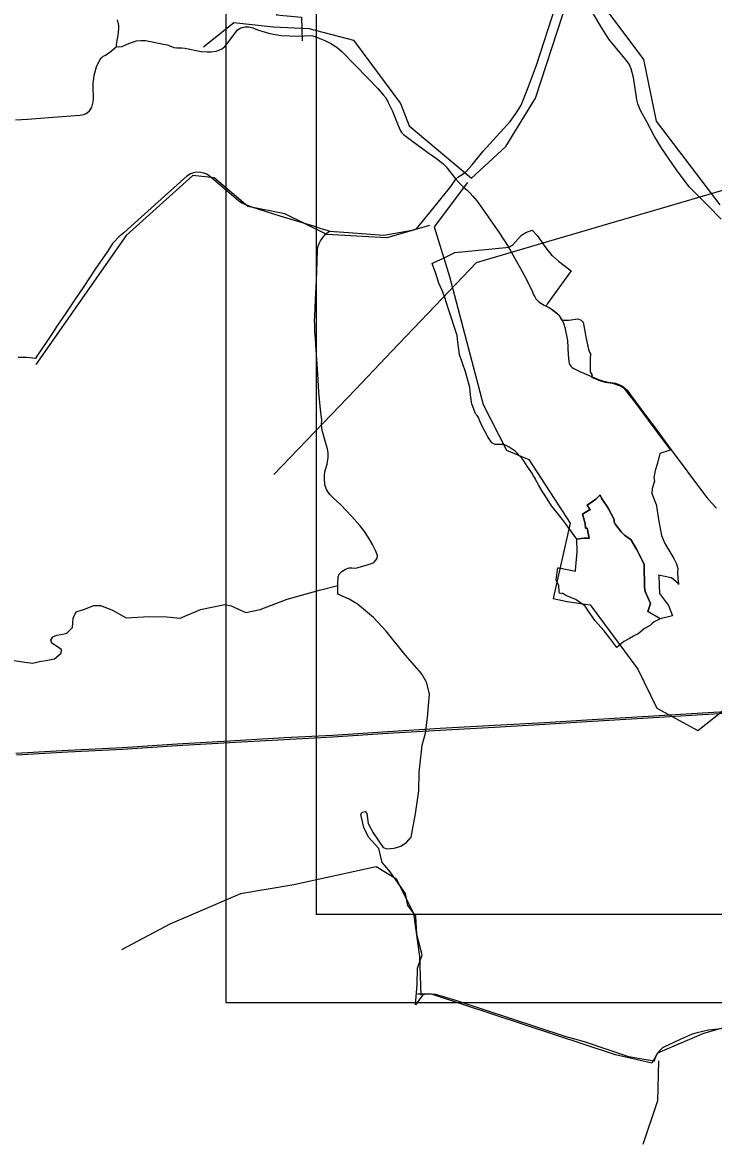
# Model space of a CAD drawing. Extents: x -789162 to -606354, y -1062736 to -945481.
# Drawn here: x -696037 to -692129, y -996780 to -990434 of the extents above; entities that cross this region are included whole.
import ezdxf

# ---------------------------------------------------------------- set-up
doc = ezdxf.new("R2010")
doc.units = 0
for name, color, linetype in [('_Rámeček', 7, 'Continuous'), ('_SIRSI VZTAHY_CYKLOTRASY MISTNI S', 7, 'Continuous'), ('_SIRSI VZTAHY_ELEKTRICKE VEDENI VN 110 kV S', 7, 'Continuous'), ('_SIRSI VZTAHY_ELEKTRICKE VEDENI VN 220 kV S', 7, 'Continuous'), ('_SIRSI VZTAHY_ELEKTRICKE VEDENI VN 400 kV S', 7, 'Continuous'), ('_SIRSI VZTAHY_OP vodnich zdroju II stupne', 7, 'Continuous'), ('_SIRSI VZTAHY_SILNICE II TRIDY_STAV', 7, 'Continuous'), ('_SIRSI VZTAHY_SILNICE III TRIDY_STAV', 7, 'Continuous')]:
    doc.layers.add(name, color=color, linetype=linetype)

msp = doc.modelspace()

# ---------------------------------------------------------------- linework, layer by layer
at = {"layer": '_Rámeček'}
msp.add_line((-694376.9, -995477.3), (-674375.7, -995477.3), dxfattribs=at)
msp.add_lwpolyline([(-673887.2, -995977.3), (-673887.2, -966277.3), (-694887.2, -966277.3), (-694887.2, -995977.3)], close=True, dxfattribs=at)
msp.add_lwpolyline([(-674375.7, -995477.3), (-674375.7, -975976.1), (-694376.9, -975976.1), (-694376.9, -995477.3)], dxfattribs=at)
at = {"layer": '_SIRSI VZTAHY_CYKLOTRASY MISTNI S'}
for points in [[(-692092.1, -991464.7), (-692451.1, -990991.6), (-692522.9, -990644.3), (-692911.9, -990123.3), (-693193.2, -989877.8), (-693366.8, -989668.2), (-694031.4, -989804.9), (-694407.8, -989897.9), (-694531.2, -990146.8), (-694600.3, -990390.1), (-694459.4, -990403.5), (-694455.9, -990536.9)], [(-695013.4, -990571.1), (-694842.4, -990434.3), (-694618.9, -990459.2), (-694418.3, -990468.5), (-694165.3, -990533.5), (-693898.5, -990892.8), (-693850.7, -991019.4), (-693498.4, -991313.7), (-693303.5, -991135.8), (-693135.9, -990862), (-692982, -990389.8), (-692817.9, -990150.2), (-692821.3, -990020.2), (-692575.1, -989982.6), (-692424.6, -989866.2), (-692229.7, -989808), (-691969.8, -989794.4), (-691727, -989879.9)], [(-693735.2, -991582.3), (-693976.8, -991652), (-694316, -991633.4), (-694553, -991517.2), (-694762.1, -991475.4), (-694952.6, -991312.6), (-695073.4, -991298.7), (-695449.8, -991638.1), (-695960.9, -992368.1)], [(-693521, -991339.4), (-693709.1, -991589.2), (-693622.8, -991870.7), (-693431.2, -992595.3), (-693299.6, -992852.8), (-693173.9, -992906.7), (-692940.5, -993266), (-693036.3, -993691.1), (-692956.5, -993708), (-692826.6, -993728.6), (-692556.4, -994091.3), (-692449.4, -994312.4), (-692217.1, -994438), (-692046.9, -994303.5), (-691732.3, -994033.1), (-691530.5, -994060.5), (-691455.3, -993793.6)], [(-693781.7, -995934.6), (-693790.9, -995716), (-693823.5, -995474.2), (-693921.1, -995278.9), (-694037.2, -995209.2), (-694501.9, -995311.5), (-694803.9, -995362.6), (-695203.5, -995534.7), (-695477.7, -995678.8)], [(-690944.3, -995263.7), (-691130.9, -995297), (-691618.8, -995780.6), (-691906.9, -996073.6), (-692185.7, -996152.6), (-692445.9, -996264.2), (-692478.5, -996320), (-692682.9, -996273.5), (-693723.7, -995929.4), (-693802.7, -995929.4)], [(-692441.3, -996306.1), (-692445.9, -996533.9), (-692529.6, -996780.4)]]:
    msp.add_lwpolyline(points, dxfattribs=at)
at = {"layer": '_SIRSI VZTAHY_ELEKTRICKE VEDENI VN 110 kV S'}
for points in [[(-691899.2, -994322.6), (-692191.5, -994340.6), (-692498.9, -994358.7), (-692815, -994377.3), (-693082.8, -994394.8), (-693368.6, -994411), (-693674.5, -994427.9), (-693971.2, -994446.2), (-694282.4, -994466), (-694557.5, -994480.5), (-694866.1, -994499.2), (-695162.5, -994515.9), (-695470.6, -994536.3), (-695780.9, -994551.1), (-696074.4, -994567.9)], [(-696070.7, -994575.7), (-695780.5, -994559.1), (-695470.1, -994544.3), (-695162, -994523.9), (-694865.7, -994507.2), (-694557.1, -994488.5), (-694281.9, -994474), (-693970.7, -994454.2), (-693674.1, -994435.9), (-693368.2, -994419), (-693082.3, -994402.8), (-692814.5, -994385.2), (-692498.4, -994366.7), (-692191, -994348.6), (-691898.2, -994330.7)]]:
    msp.add_lwpolyline(points, dxfattribs=at)
at = {"layer": '_SIRSI VZTAHY_ELEKTRICKE VEDENI VN 220 kV S'}
msp.add_lwpolyline([(-694154.7, -992509.5), (-693947.8, -992292.9), (-693703.7, -992037.1), (-693469.6, -991792), (-693125.1, -991690.6), (-692727.1, -991573.5), (-692378.1, -991470.8), (-692058, -991376.6)], dxfattribs=at)
at = {"layer": '_SIRSI VZTAHY_ELEKTRICKE VEDENI VN 400 kV S'}
msp.add_lwpolyline([(-694615.8, -992990.1), (-694154.7, -992509.5), (-693947.8, -992292.9), (-693703.7, -992037.1), (-693469.6, -991792), (-693125.1, -991690.6), (-692727.1, -991573.5), (-692378.1, -991470.8), (-692058, -991376.6)], dxfattribs=at)
at = {"layer": '_SIRSI VZTAHY_OP vodnich zdroju II stupne'}
for points in [[(-693630.1, -992049.6), (-693647.9, -991989), (-693663.4, -991950.5), (-693682.4, -991908.6), (-693698.9, -991854.5), (-693718.6, -991803.2), (-693721.2, -991797.5), (-693714.6, -991794.1), (-693652.9, -991765.3), (-693592.2, -991734.9), (-693285.1, -991704.2), (-693277.2, -991699.4), (-693266.8, -991693.8), (-693214.5, -991637.2), (-693191.1, -991622.6), (-693155, -991608.1), (-693127.2, -991638.4), (-693077.6, -991709.1), (-693043.6, -991751.1), (-693039.4, -991754.2), (-693005.7, -991783.5), (-692933.6, -991837.9), (-693068.7, -992023.1), (-693076.2, -992039), (-693053.8, -992049.8), (-693003.8, -992088.2), (-692988.2, -992116), (-692975.9, -992117.1), (-692948, -992118.6), (-692897, -992110.8), (-692878, -992117.6), (-692866, -992129.7), (-692856, -992190.4), (-692851.7, -992213.2), (-692837, -992283.2), (-692829.2, -992301.6), (-692824, -992309), (-692827.6, -992336.6), (-692826.5, -992382.3), (-692826.2, -992386.6), (-692826.2, -992409.1), (-692814.6, -992428.1), (-692816.6, -992433.3), (-692818.7, -992440), (-692768, -992460), (-692742, -992468.3), (-692699.6, -992473.9), (-692663.1, -992486.8), (-692655.2, -992489.7), (-692649.2, -992492.3), (-692637.8, -992501.1), (-692628.2, -992511), (-692611, -992534.1), (-692595, -992555.5), (-692569.1, -992589.9), (-692460.2, -992735), (-692422.9, -992784.8), (-692372.4, -992852.3), (-692373.1, -992852.4), (-692374.4, -992852.8), (-692432.7, -992871.5), (-692446.1, -992926.9), (-692460, -992968.7), (-692467, -993007.7), (-692462.8, -993028.2), (-692475.9, -993069.4), (-692477.6, -993099), (-692454.4, -993160.4), (-692449.1, -993181.9), (-692439.9, -993244.2), (-692423.3, -993335.3), (-692404.1, -993380.4), (-692354.1, -993464.8), (-692338.9, -993495.9), (-692331.6, -993522.1), (-692332.6, -993540.7), (-692330.9, -993581.2), (-692326.4, -993604.4), (-692327.5, -993611.9), (-692329.8, -993606.4), (-692367.4, -993575.8), (-692368.5, -993574.1), (-692439.6, -993560.6), (-692438.1, -993567.2), (-692434.9, -993664.4), (-692384.2, -993730.6), (-692361.8, -993790.9), (-692430.9, -993806.1), (-692500.6, -993765.4), (-692485.4, -993720.8), (-692516.6, -993652.4), (-692519.2, -993627), (-692520.8, -993497.6), (-692564.8, -993413.5), (-692597.1, -993358.8), (-692601.5, -993356.2), (-692633.4, -993333.5), (-692650.9, -993314.7), (-692683.1, -993273.8), (-692690.6, -993260.6), (-692691.7, -993245.7), (-692724.6, -993180.6), (-692734.4, -993165.5), (-692761.4, -993128.3), (-692770.2, -993108.1), (-692770.9, -993105.6), (-692795.6, -993130.7), (-692843.1, -993164.4), (-692829.5, -993188.6), (-692831.4, -993190.6), (-692870.9, -993215.7), (-692855.6, -993267.4), (-692853.2, -993294.8), (-692843.2, -993293.5), (-692833.2, -993350.6), (-692838.6, -993351), (-692848.1, -993351.6), (-692859.6, -993351.6), (-692860.6, -993351.6), (-692877.9, -993352.4), (-692902.5, -993356), (-692966.4, -993266.9), (-692983.4, -993244.8), (-693006.1, -993216.2), (-693027.6, -993189.1), (-693044.7, -993167), (-693070.6, -993128.8), (-693097.4, -993084.6), (-693118.6, -993049.1), (-693138, -993015.7), (-693135.7, -993014.5), (-693147.6, -992997.5), (-693157.1, -992980.8), (-693182.3, -992942.6), (-693201.4, -992912.9), (-693212.9, -992897.4), (-693251.4, -992858.6), (-693284.2, -992835.6), (-693305.7, -992824.8), (-693317.3, -992821.1), (-693323.7, -992820.8), (-693364.2, -992820.2), (-693368.4, -992818.8), (-693375.3, -992814.9), (-693382.2, -992810.8), (-693405, -992777.7), (-693438.6, -992714), (-693449.2, -992691.9), (-693455.9, -992673.3), (-693458.4, -992669.1), (-693466.6, -992656.9), (-693473.2, -992649.8), (-693477.9, -992642.6), (-693495.4, -992591.4), (-693499, -992569.1), (-693499.8, -992565.1), (-693503.4, -992540.8), (-693505.1, -992519.8), (-693507.4, -992497.6), (-693531.7, -992410.7), (-693565.1, -992311.6), (-693575.9, -992242.4), (-693579.4, -992204.8)], [(-692770.2, -993108.1), (-692761.4, -993128.3), (-692734.4, -993165.5), (-692724.6, -993180.6), (-692691.7, -993245.7), (-692690.6, -993260.6), (-692683.1, -993273.8), (-692650.9, -993314.7), (-692633.4, -993333.5), (-692601.5, -993356.2), (-692597.1, -993358.8), (-692564.8, -993413.5), (-692520.8, -993497.6), (-692519.2, -993627), (-692516.6, -993652.4), (-692485.4, -993720.8), (-692500.6, -993765.4), (-692435.1, -993803.5), (-692430.9, -993806.1), (-692433.8, -993808), (-692457.5, -993820.1), (-692465.7, -993824.1), (-692477.9, -993835.8), (-692488.3, -993844.2), (-692519.1, -993862), (-692555.6, -993891), (-692579.2, -993903.8), (-692582, -993905.5), (-692605, -993918.8), (-692635.6, -993935.6), (-692675.2, -993968.6), (-692709.1, -993924.3), (-692748.2, -993874.4), (-692800.3, -993817.1), (-692854.6, -993735.2), (-692905.3, -993699.3), (-692907.9, -993697.7), (-692960.6, -993676.2), (-692964.4, -993674.6), (-692974.9, -993668.3), (-692985.9, -993662.3), (-692986.6, -993664.9), (-693000.4, -993661.5), (-693002.9, -993653), (-693004.9, -993619.7), (-693017.6, -993591.6), (-693019.8, -993586.7), (-693009, -993519.2), (-693004.7, -993519.2), (-692909.4, -993537.6), (-692908.8, -993533.1), (-692900.1, -993427), (-692902.5, -993356), (-692877.9, -993352.4), (-692860.6, -993351.6), (-692859.6, -993351.6), (-692848.1, -993351.6), (-692838.6, -993351), (-692833.2, -993350.6), (-692843.2, -993293.5), (-692853.2, -993294.8), (-692855.6, -993267.4), (-692870.9, -993215.7), (-692831.4, -993190.6), (-692829.5, -993188.6), (-692825.1, -993192.5), (-692843.1, -993164.4), (-692840.2, -993162.4), (-692795.6, -993130.7), (-692770.9, -993105.6)]]:
    msp.add_lwpolyline(points, close=True, dxfattribs=at)
msp.add_lwpolyline([(-692770.9, -993105.6), (-692767.9, -993112.8)], dxfattribs=at)
at = {"layer": '_SIRSI VZTAHY_SILNICE II TRIDY_STAV'}
for points in [[(-695505.1, -990570.5), (-695506, -990559.1), (-695498.8, -990527), (-695496, -990507.8), (-695492.4, -990468.6), (-695493, -990451.4), (-695496.2, -990434.2), (-695500, -990418.3)], [(-695505.1, -990570.5), (-695492.2, -990572), (-695474.2, -990569.1), (-695444.5, -990557.5), (-695419.7, -990546.9), (-695391.6, -990537.9), (-695367.3, -990535.3), (-695341.3, -990536.1), (-695304.4, -990542.7), (-695249.6, -990555.1), (-695218.8, -990560.2), (-695198.5, -990567.2), (-695181.3, -990574.7), (-695164.6, -990577.1), (-695136.8, -990577.4), (-695119.4, -990579.5), (-695027.3, -990597.8), (-694991.8, -990600.8), (-694970.4, -990600.4), (-694942.4, -990595.4), (-694930.9, -990592.1), (-694911.9, -990584.2), (-694893.6, -990570.4), (-694870.8, -990540.9), (-694820.2, -990475.9), (-694803, -990464.2), (-694778.6, -990459.1), (-694757.4, -990459.1), (-694733.9, -990464.4), (-694707.3, -990474.9), (-694638.4, -990495.7), (-694574.1, -990507.9), (-694478.5, -990511.5), (-694407.1, -990508), (-694394.9, -990509.1), (-694384.4, -990512.7), (-694364.2, -990520.5), (-694327.5, -990536.6), (-694293.1, -990553.3), (-694260.3, -990573.9), (-694231.9, -990598.8), (-694086.9, -990747.9), (-694027.8, -990807.8), (-693995.4, -990844.9), (-693981.1, -990862.6), (-693970.3, -990882.4), (-693946.7, -990931.9), (-693916.8, -991007.3), (-693907.8, -991030.1), (-693900.2, -991046.2), (-693893.5, -991056.5), (-693883.2, -991067.7), (-693851.6, -991091.1), (-693744.7, -991168.6), (-693695.7, -991203.9), (-693659.7, -991231.7), (-693643.8, -991247.9), (-693586.3, -991319.4)], [(-696077.2, -990985.3), (-696009.5, -990980.8), (-695813.9, -990966.3), (-695713.1, -990959.1), (-695689.6, -990954.1), (-695676.6, -990948), (-695669.7, -990943.5), (-695658.6, -990934.5), (-695650.7, -990922.6), (-695645.1, -990912.8), (-695640.3, -990898.8), (-695636.7, -990883.4), (-695635.1, -990868.4), (-695635.6, -990853), (-695637.7, -990807), (-695636.7, -990774.7), (-695634.5, -990750.1), (-695631.6, -990732.1), (-695627.9, -990717.9), (-695618.4, -990685.8), (-695612.3, -990671.3), (-695598.3, -990644), (-695590.1, -990633.2), (-695580.1, -990625.5), (-695571.1, -990620.8), (-695556.2, -990610.9), (-695533.2, -990594.8), (-695505.1, -990570.5)], [(-693586.3, -991319.4), (-693569.7, -991339.6), (-693546.2, -991362.5), (-693521.5, -991383.3), (-693505.1, -991399.2), (-693489.4, -991416.3), (-693467.6, -991443.6), (-693416, -991514.6), (-693380, -991568.2), (-693343.8, -991619.4), (-693290.5, -991702), (-693210.7, -991842.6), (-693187.4, -991886.8), (-693153.8, -991958), (-693148.4, -991970.6), (-693140.5, -991986), (-693133.1, -991996.6), (-693126.3, -992005.1), (-693116.7, -992014.1), (-693086.3, -992032.3), (-693046.9, -992054.5), (-693028.5, -992066.3), (-693015.1, -992077.3), (-693003.7, -992089.2), (-692990, -992109.9), (-692981.8, -992124.9), (-692976.2, -992139.5), (-692969.8, -992159.4), (-692955.9, -992232.1), (-692951.6, -992313.6), (-692947.6, -992352.6), (-692945.5, -992361.5), (-692941.3, -992369.9), (-692936, -992378.1), (-692929.1, -992384.7), (-692918.8, -992391.9), (-692885.2, -992408.8), (-692780.5, -992453.7), (-692757.7, -992461.5), (-692722.8, -992468.3), (-692682.8, -992474.7), (-692664.8, -992480.8), (-692647.9, -992489), (-692632.3, -992499.6), (-692616.9, -992513.3), (-692598.9, -992539.8), (-692530.2, -992632.5), (-692471.4, -992712), (-692369.5, -992850.7), (-692186.2, -993096.8), (-692166.3, -993121.6), (-692139.4, -993152.8), (-692111.8, -993181.1)]]:
    msp.add_lwpolyline(points, dxfattribs=at)
at = {"layer": '_SIRSI VZTAHY_SILNICE III TRIDY_STAV'}
for points in [[(-693586.3, -991319.4), (-693570.1, -991305.8), (-693550.1, -991293.2), (-693529.5, -991278.9), (-693493.3, -991238.4), (-693431.3, -991162.4), (-693376.1, -991100.6), (-693335.5, -991056.9), (-693280.1, -990993.5), (-693241.2, -990940.6), (-693216.9, -990902.1), (-693180.7, -990811.5), (-693129.9, -990675.3), (-693041.4, -990402.2), (-693024.4, -990351.4), (-692986.2, -990280.9), (-692954.5, -990228.5), (-692937.9, -990205.8)], [(-692085.9, -991546.6), (-692161.1, -991469.9), (-692266, -991364.3), (-692338.4, -991266.7), (-692422.4, -991147.2), (-692462.5, -991079.8), (-692506.4, -990996.1), (-692541.5, -990931.5), (-692558.1, -990893.6), (-692563.4, -990872.1), (-692567.1, -990845.4), (-692581.1, -990745.2), (-692595.4, -990696.6), (-692605.9, -990670.2), (-692621.2, -990648.5), (-692641.1, -990625.7), (-692721.9, -990528.7), (-692769, -990453.1), (-692823.8, -990360.2), (-692876.7, -990287.4), (-692913.5, -990236.6), (-692937.9, -990205.8)], [(-694301.3, -991614.8), (-694347.2, -991600.8), (-694397.5, -991583.3), (-694579.1, -991530), (-694697.8, -991491.5), (-694746.6, -991476.3), (-694776.9, -991464.3), (-694795.8, -991455.4), (-694814.6, -991442.3), (-694881.8, -991385.9), (-694982.2, -991301.1), (-694994.9, -991292.2), (-695011, -991286.8), (-695037.1, -991281.4), (-695064.7, -991283.3), (-695087.6, -991289.6), (-695108.3, -991303.1), (-695233.4, -991416.3), (-695403.5, -991569.7), (-695463.8, -991623.3), (-695491.7, -991646.8), (-695515.8, -991672), (-695527.1, -991684.4), (-695556.8, -991728.9), (-695625.6, -991829.8), (-695689.9, -991927.2), (-695742.3, -992004.9), (-695791.8, -992078), (-695845.8, -992157), (-695858.5, -992175.5), (-695907.7, -992249.4), (-695952.8, -992315.2), (-695964, -992334.8), (-696012.3, -992328.5), (-696060.7, -992328.5)], [(-694301.3, -991614.8), (-694193.4, -991622), (-693992.7, -991636.1), (-693832.8, -991608.7), (-693809.7, -991600.8), (-693734.1, -991508.1), (-693661.4, -991419.5), (-693614.2, -991361.5), (-693586.3, -991319.4)], [(-694254.5, -993618.8), (-694254.2, -993606.6), (-694252.5, -993568.7), (-694246, -993554.4), (-694232, -993539.4), (-694209.5, -993525.4), (-694190.5, -993518.9), (-694175.1, -993517.6), (-694152.3, -993519.6), (-694107.3, -993506.3), (-694062.9, -993494.4), (-694050.3, -993488.6), (-694038, -993476), (-694031.9, -993463), (-694030.2, -993451.1), (-694032.9, -993438.5), (-694040.8, -993420.7), (-694058.5, -993386.3), (-694077.9, -993350.9), (-694105.9, -993307.6), (-694129.1, -993278.6), (-694176.1, -993226.7), (-694237.2, -993162.3), (-694280.5, -993122.8), (-694299.6, -993103), (-694317.3, -993075.7), (-694327.2, -993048.4), (-694328.9, -993009.6), (-694329.2, -992992.2), (-694326.5, -992976.1), (-694314.2, -992932.2), (-694308.1, -992895), (-694307.7, -992868.4), (-694311.5, -992845.9), (-694322.7, -992808.1), (-694340.5, -992746.8), (-694344.7, -992727.8), (-694345.4, -992708.6), (-694344, -992681), (-694347.1, -992655.2), (-694353.6, -992604.2), (-694359.4, -992542.9), (-694360.8, -992524.4), (-694367.4, -992421.1), (-694370.9, -992368.7), (-694375.8, -992283.2), (-694377.5, -992258.7), (-694380.7, -992222.1), (-694382.9, -992182.1), (-694384.5, -992143.5), (-694385, -992123.4), (-694384.1, -992097.2), (-694379.3, -992002.1), (-694375, -991894.2), (-694370.5, -991787.8), (-694367.9, -991716.9), (-694364.4, -991698.8), (-694359.2, -991683.5), (-694352.6, -991669.4), (-694342.3, -991654.9), (-694333.4, -991642.7), (-694321.1, -991629), (-694301.3, -991614.8)], [(-696085, -994042), (-696023.6, -994052.6), (-695979.2, -994056.8), (-695941.1, -994048.4), (-695894.5, -994039.9), (-695856.4, -994033.5), (-695818.3, -994001.8), (-695816.2, -993980.6), (-695871.2, -993944.6), (-695877.6, -993927.7), (-695864.9, -993908.7), (-695843.7, -993900.2), (-695818.3, -993896), (-695786.6, -993887.5), (-695754.8, -993855.7), (-695750.6, -993802.8), (-695733.6, -993766.8), (-695687.1, -993752), (-695634.2, -993730.9), (-695596.1, -993730.9), (-695532.6, -993756.3), (-695450, -993800.7), (-695320.9, -993794.4), (-695221.4, -993796.5), (-695145.2, -993802.8), (-695030.9, -993754.1), (-694893.3, -993726.6), (-694857.3, -993733), (-694815, -993752), (-694774.8, -993771.1), (-694692.2, -993754.1), (-694539.8, -993694.9), (-694357.8, -993644.1), (-694254.5, -993618.8)], [(-693990.2, -995200), (-694003.7, -995184.5), (-694022.8, -995106.2), (-694079.9, -995042.7), (-694107.4, -994987.7), (-694124.4, -994913.6), (-694115.9, -994900.9), (-694099, -994896.7), (-694090.5, -994907.3), (-694082, -994964.4), (-694054.5, -995017.3), (-693997.4, -995099.9), (-693976.2, -995108.3), (-693936, -995104.1), (-693897.9, -995093.5), (-693866.1, -995072.4), (-693838.6, -995042.7), (-693815.3, -994909.4), (-693796.3, -994780.3), (-693794.2, -994674.4), (-693777.2, -994522), (-693758.2, -994454.3), (-693747.6, -994365.4), (-693739.1, -994276.5), (-693734.9, -994232), (-693751.8, -994164.3), (-693781.5, -994115.6), (-693872.5, -994009.8), (-693980.4, -993876.4), (-694052.4, -993800.2), (-694143.4, -993724), (-694190, -993696.5), (-694253.5, -993666.9), (-694254.5, -993618.8)], [(-692087.1, -996126.2), (-692157, -996134.1), (-692221.1, -996147.8), (-692249.1, -996156.6), (-692318.6, -996185.5), (-692382.1, -996216), (-692417.6, -996234.1), (-692434.5, -996250.3), (-692449.1, -996270), (-692462.4, -996300.2), (-692465.6, -996309), (-692543.2, -996295.5), (-692607.2, -996284.2), (-692858.7, -996198.9), (-692968.7, -996168.8), (-693586.7, -995965.6), (-693698.9, -995931.7), (-693749.7, -995929.6), (-693773, -995933.8), (-693815.3, -995991), (-693804.8, -995874.6), (-693802.6, -995783.6), (-693777.2, -995707.4), (-693806.9, -995593.1), (-693813.2, -995489.3), (-693836.5, -995455.5), (-693857.7, -995428), (-693870.4, -995360.2), (-693957.2, -995237.5), (-693990.2, -995200)]]:
    msp.add_lwpolyline(points, dxfattribs=at)

doc.saveas('drawing.dxf')
